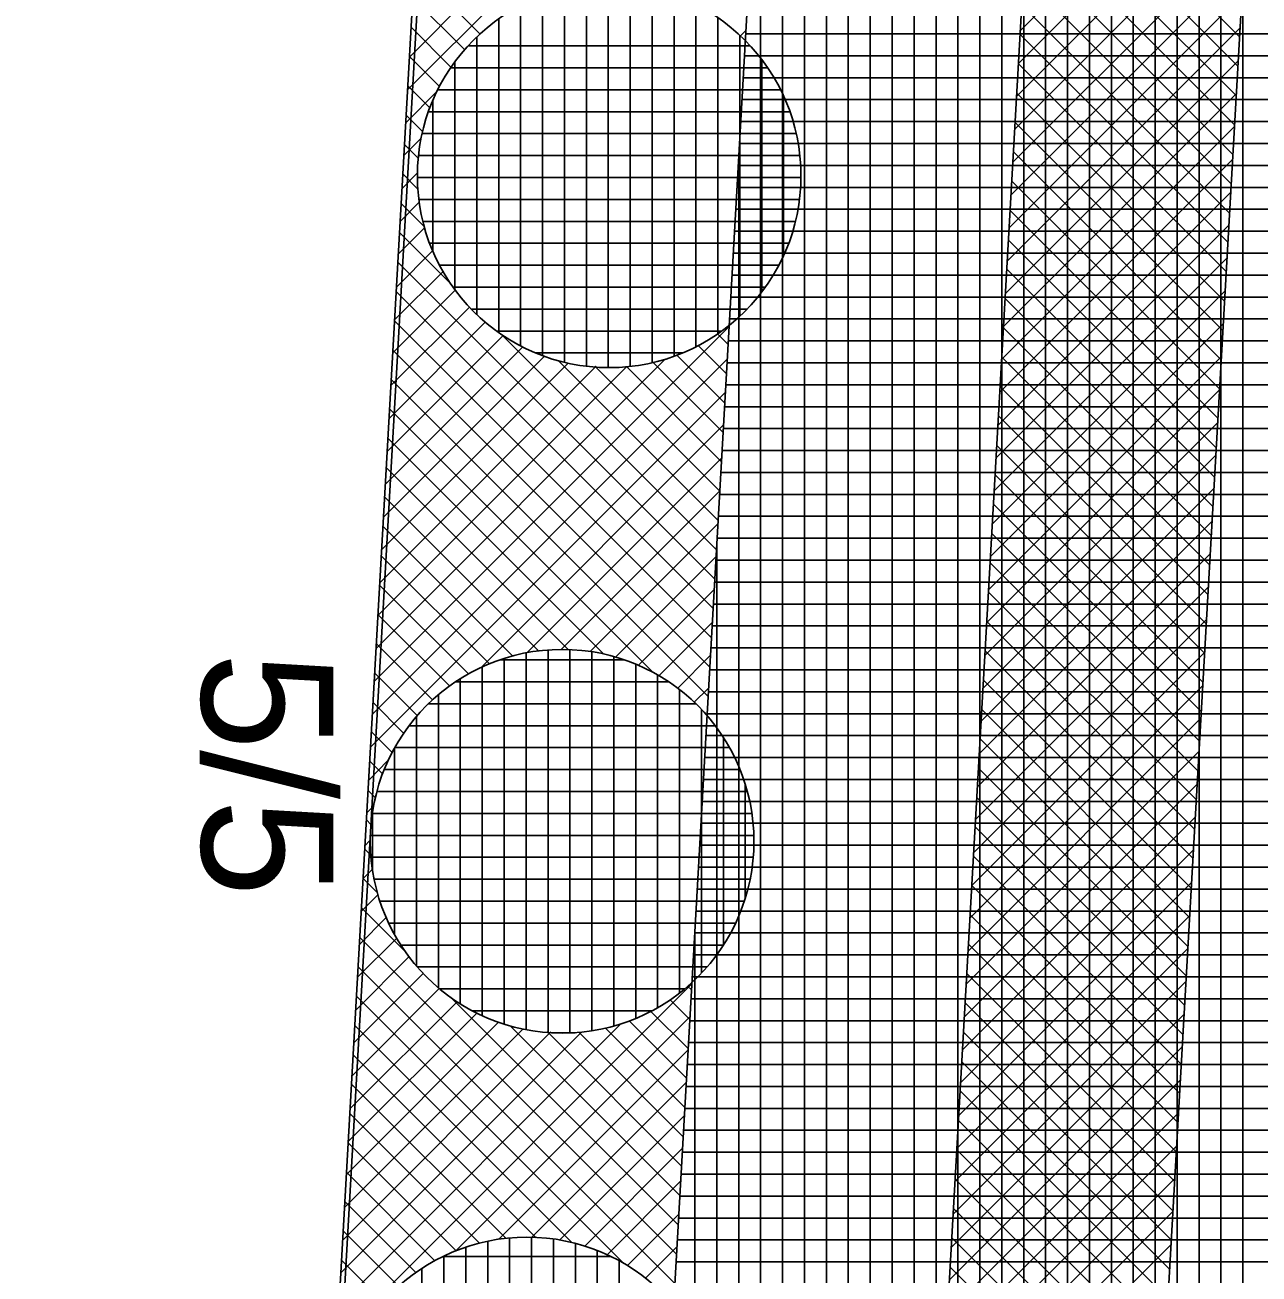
# Model space of a CAD drawing. Extents: x -565346 to -564154, y -1097386 to -1095620.
# Drawn here: x -564304.7 to -564293.44, y -1097228.5 to -1097217.11 of the extents above; entities that cross this region are included whole.
import ezdxf

# ---------------------------------------------------------------- set-up
doc = ezdxf.new("R2010")
doc.units = 0
for name, color, linetype in [('Vrstva 1', 7, 'Continuous'), ('Vrstva 40', 7, 'Continuous'), ('Vrstva 41', 7, 'Continuous'), ('Vrstva 42', 7, 'Continuous'), ('Vrstva 43', 7, 'Continuous'), ('Vrstva 44', 7, 'Continuous')]:
    doc.layers.add(name, color=color, linetype=linetype)

msp = doc.modelspace()

# ---------------------------------------------------------------- linework, layer by layer
at = {"layer": 'Vrstva 1'}
msp.add_line((-564307.09, -1097322.09), (-564296.5, -1097135.53), dxfattribs=at)
at = {"layer": 'Vrstva 41'}
msp.add_lwpolyline([(-564307.383, -1097332.191), (-564304.399, -1097332.838), (-564304.096, -1097322.37), (-564303.226, -1097307.04), (-564296.016, -1097180.02), (-564294.347, -1097150.646), (-564297.42, -1097150.37), (-564307.09, -1097322.09)], close=True, dxfattribs=at)
at = {"layer": 'Vrstva 42'}
for p, q in [((-564297.954, -1097214.16), (-564301.195, -1097217.401)), ((-564297.971, -1097214.46), (-564301.212, -1097217.701)), ((-564293.496, -1097215.036), (-564295.62, -1097217.16)), ((-564293.513, -1097215.335), (-564295.637, -1097217.459)), ((-564295.516, -1097215.322), (-564293.62, -1097217.218)), ((-564293.53, -1097215.635), (-564295.654, -1097217.759)), ((-564295.531, -1097215.59), (-564293.635, -1097217.486)), ((-564295.546, -1097215.858), (-564293.65, -1097217.754)), ((-564293.547, -1097215.935), (-564295.671, -1097218.059)), ((-564295.561, -1097216.125), (-564293.666, -1097218.021)), ((-564293.564, -1097216.235), (-564295.688, -1097218.359)), ((-564295.577, -1097216.393), (-564293.681, -1097218.289)), ((-564293.581, -1097216.535), (-564295.705, -1097218.659)), ((-564301.149, -1097216.594), (-564300.552, -1097217.191)), ((-564295.592, -1097216.661), (-564293.696, -1097218.557)), ((-564301.164, -1097216.861), (-564300.691, -1097217.334)), ((-564293.598, -1097216.835), (-564295.722, -1097218.959)), ((-564295.607, -1097216.928), (-564293.711, -1097218.824)), ((-564301.179, -1097217.129), (-564300.815, -1097217.493)), ((-564293.615, -1097217.135), (-564295.739, -1097219.259)), ((-564298.124, -1097217.159), (-564298.176, -1097217.211)), ((-564295.622, -1097217.196), (-564293.726, -1097219.092)), ((-564301.194, -1097217.397), (-564300.921, -1097217.67)), ((-564293.632, -1097217.435), (-564295.756, -1097219.559)), ((-564295.637, -1097217.464), (-564293.741, -1097219.359)), ((-564301.21, -1097217.665), (-564301.009, -1097217.866)), ((-564300.945, -1097217.717), (-564301.228, -1097218)), ((-564293.649, -1097217.734), (-564295.773, -1097219.858)), ((-564295.653, -1097217.731), (-564293.757, -1097219.627)), ((-564301.225, -1097217.932), (-564301.076, -1097218.081)), ((-564293.666, -1097218.034), (-564295.79, -1097220.158)), ((-564295.668, -1097217.999), (-564293.772, -1097219.895)), ((-564301.09, -1097218.145), (-564301.245, -1097218.3)), ((-564301.24, -1097218.2), (-564301.115, -1097218.325)), ((-564295.683, -1097218.267), (-564293.787, -1097220.162)), ((-564293.683, -1097218.334), (-564295.807, -1097220.458)), ((-564301.123, -1097218.46), (-564301.262, -1097218.6)), ((-564301.255, -1097218.468), (-564301.117, -1097218.605)), ((-564295.698, -1097218.534), (-564293.802, -1097220.43)), ((-564301.105, -1097218.726), (-564301.279, -1097218.9)), ((-564301.27, -1097218.736), (-564301.059, -1097218.946)), ((-564293.7, -1097218.634), (-564295.824, -1097220.758)), ((-564295.713, -1097218.802), (-564293.817, -1097220.698)), ((-564301.056, -1097218.959), (-564301.296, -1097219.199)), ((-564293.717, -1097218.934), (-564295.841, -1097221.058)), ((-564301.285, -1097219.003), (-564300.817, -1097219.471)), ((-564295.728, -1097219.07), (-564293.833, -1097220.965)), ((-564300.983, -1097219.169), (-564301.313, -1097219.499)), ((-564301.3, -1097219.271), (-564298.408, -1097222.163)), ((-564293.734, -1097219.234), (-564295.858, -1097221.358)), ((-564300.89, -1097219.359), (-564301.33, -1097219.799)), ((-564295.744, -1097219.337), (-564293.848, -1097221.233)), ((-564300.777, -1097219.529), (-564301.347, -1097220.099)), ((-564293.751, -1097219.534), (-564295.875, -1097221.658)), ((-564301.315, -1097219.539), (-564298.423, -1097222.431)), ((-564295.759, -1097219.605), (-564293.863, -1097221.501)), ((-564300.647, -1097219.682), (-564301.363, -1097220.398)), ((-564298.277, -1097219.858), (-564301.515, -1097223.096)), ((-564300.502, -1097219.819), (-564301.38, -1097220.698)), ((-564301.33, -1097219.807), (-564298.439, -1097222.698)), ((-564293.768, -1097219.833), (-564295.892, -1097221.957)), ((-564295.774, -1097219.872), (-564293.878, -1097221.768)), ((-564300.34, -1097219.941), (-564301.397, -1097220.998)), ((-564300.361, -1097219.927), (-564298.393, -1097221.895)), ((-564298.383, -1097219.925), (-564298.287, -1097220.022)), ((-564300.161, -1097220.045), (-564301.414, -1097221.297)), ((-564301.345, -1097220.075), (-564298.454, -1097222.966)), ((-564298.56, -1097220.031), (-564298.302, -1097220.29)), ((-564298.294, -1097220.158), (-564301.532, -1097223.395)), ((-564298.857, -1097220.154), (-564301.498, -1097222.796)), ((-564299.745, -1097220.194), (-564301.448, -1097221.897)), ((-564299.963, -1097220.13), (-564301.431, -1097221.597)), ((-564299.836, -1097220.169), (-564298.378, -1097221.628)), ((-564298.971, -1097220.186), (-564298.332, -1097220.825)), ((-564298.756, -1097220.119), (-564298.317, -1097220.557)), ((-564293.785, -1097220.133), (-564295.909, -1097222.257)), ((-564295.789, -1097220.14), (-564293.893, -1097222.036)), ((-564299.21, -1097220.225), (-564301.482, -1097222.496)), ((-564299.49, -1097220.222), (-564301.465, -1097222.197)), ((-564299.502, -1097220.221), (-564298.363, -1097221.36)), ((-564299.215, -1097220.225), (-564298.347, -1097221.092)), ((-564301.36, -1097220.342), (-564298.469, -1097223.234)), ((-564293.802, -1097220.433), (-564295.926, -1097222.557)), ((-564295.804, -1097220.408), (-564293.909, -1097222.304)), ((-564298.311, -1097220.457), (-564301.549, -1097223.695)), ((-564301.375, -1097220.61), (-564298.967, -1097223.019)), ((-564295.82, -1097220.675), (-564293.924, -1097222.571)), ((-564298.328, -1097220.757), (-564300.537, -1097222.965)), ((-564293.819, -1097220.733), (-564295.943, -1097222.857)), ((-564301.39, -1097220.878), (-564299.421, -1097222.847)), ((-564295.835, -1097220.943), (-564293.939, -1097222.839)), ((-564298.345, -1097221.057), (-564300.123, -1097222.835)), ((-564293.836, -1097221.033), (-564295.961, -1097223.157)), ((-564301.406, -1097221.146), (-564299.744, -1097222.807)), ((-564295.85, -1097221.211), (-564293.954, -1097223.107)), ((-564298.362, -1097221.357), (-564299.81, -1097222.804)), ((-564293.853, -1097221.333), (-564295.978, -1097223.457)), ((-564301.421, -1097221.413), (-564300.016, -1097222.818)), ((-564295.865, -1097221.478), (-564293.969, -1097223.374)), ((-564301.436, -1097221.681), (-564300.252, -1097222.865)), ((-564298.379, -1097221.657), (-564299.548, -1097222.825)), ((-564293.871, -1097221.633), (-564295.995, -1097223.757)), ((-564295.88, -1097221.746), (-564293.985, -1097223.642)), ((-564301.451, -1097221.949), (-564300.464, -1097222.935)), ((-564298.396, -1097221.957), (-564299.315, -1097222.876)), ((-564293.888, -1097221.932), (-564296.012, -1097224.056)), ((-564295.896, -1097222.014), (-564294, -1097223.91)), ((-564301.466, -1097222.217), (-564300.656, -1097223.026)), ((-564298.413, -1097222.257), (-564299.106, -1097222.95)), ((-564293.905, -1097222.232), (-564296.029, -1097224.356)), ((-564295.911, -1097222.281), (-564294.015, -1097224.177)), ((-564301.481, -1097222.484), (-564300.83, -1097223.136)), ((-564298.43, -1097222.556), (-564298.919, -1097223.045)), ((-564293.922, -1097222.532), (-564296.046, -1097224.656)), ((-564295.926, -1097222.549), (-564294.03, -1097224.445)), ((-564301.496, -1097222.752), (-564300.985, -1097223.264)), ((-564293.939, -1097222.832), (-564296.063, -1097224.956)), ((-564295.941, -1097222.817), (-564294.045, -1097224.712)), ((-564298.448, -1097222.856), (-564298.75, -1097223.159)), ((-564301.511, -1097223.02), (-564301.124, -1097223.407)), ((-564298.465, -1097223.156), (-564298.598, -1097223.289)), ((-564293.956, -1097223.132), (-564296.08, -1097225.256)), ((-564295.956, -1097223.084), (-564294.061, -1097224.98)), ((-564301.526, -1097223.288), (-564301.247, -1097223.567)), ((-564295.972, -1097223.352), (-564294.076, -1097225.248)), ((-564293.973, -1097223.432), (-564296.097, -1097225.556)), ((-564301.541, -1097223.555), (-564301.353, -1097223.744)), ((-564295.987, -1097223.62), (-564294.091, -1097225.515)), ((-564293.99, -1097223.732), (-564296.114, -1097225.856)), ((-564301.393, -1097223.821), (-564301.566, -1097223.995)), ((-564301.556, -1097223.823), (-564301.44, -1097223.94)), ((-564296.002, -1097223.887), (-564294.106, -1097225.783)), ((-564301.571, -1097224.091), (-564301.507, -1097224.156)), ((-564294.007, -1097224.032), (-564296.131, -1097226.156)), ((-564296.017, -1097224.155), (-564294.121, -1097226.051)), ((-564301.523, -1097224.235), (-564301.583, -1097224.295)), ((-564301.586, -1097224.359), (-564301.546, -1097224.4)), ((-564294.024, -1097224.331), (-564296.148, -1097226.455)), ((-564296.032, -1097224.423), (-564294.136, -1097226.318)), ((-564301.554, -1097224.548), (-564301.6, -1097224.594)), ((-564301.602, -1097224.627), (-564301.547, -1097224.681)), ((-564294.041, -1097224.631), (-564296.165, -1097226.755)), ((-564296.048, -1097224.69), (-564294.152, -1097226.586)), ((-564301.533, -1097224.81), (-564301.617, -1097224.894)), ((-564301.617, -1097224.894), (-564301.487, -1097225.024)), ((-564294.058, -1097224.931), (-564296.182, -1097227.055)), ((-564296.063, -1097224.958), (-564294.167, -1097226.854)), ((-564301.482, -1097225.043), (-564301.634, -1097225.194)), ((-564301.632, -1097225.162), (-564301.237, -1097225.557)), ((-564294.075, -1097225.231), (-564296.199, -1097227.355)), ((-564296.078, -1097225.225), (-564294.182, -1097227.121)), ((-564301.408, -1097225.252), (-564301.65, -1097225.494)), ((-564301.313, -1097225.439), (-564301.667, -1097225.793)), ((-564301.647, -1097225.43), (-564298.758, -1097228.319)), ((-564294.092, -1097225.531), (-564296.216, -1097227.655)), ((-564296.093, -1097225.493), (-564294.197, -1097227.389)), ((-564301.199, -1097225.608), (-564301.684, -1097226.093)), ((-564301.069, -1097225.76), (-564301.701, -1097226.393)), ((-564301.662, -1097225.698), (-564298.773, -1097228.587)), ((-564296.108, -1097225.761), (-564294.212, -1097227.657)), ((-564298.618, -1097225.855), (-564301.853, -1097229.09)), ((-564300.922, -1097225.897), (-564301.718, -1097226.692)), ((-564298.657, -1097225.874), (-564298.621, -1097225.91)), ((-564294.109, -1097225.831), (-564296.233, -1097227.955)), ((-564300.76, -1097226.017), (-564301.735, -1097226.992)), ((-564301.677, -1097225.965), (-564299.236, -1097228.407)), ((-564300.807, -1097225.987), (-564298.742, -1097228.051)), ((-564298.817, -1097225.997), (-564298.636, -1097226.178)), ((-564296.124, -1097226.028), (-564294.228, -1097227.924)), ((-564300.58, -1097226.12), (-564301.752, -1097227.292)), ((-564298.994, -1097226.103), (-564298.651, -1097226.445)), ((-564294.126, -1097226.131), (-564296.25, -1097228.255)), ((-564299.264, -1097226.218), (-564301.836, -1097228.79)), ((-564300.381, -1097226.204), (-564301.769, -1097227.592)), ((-564301.692, -1097226.233), (-564299.709, -1097228.216)), ((-564298.635, -1097226.155), (-564300.77, -1097228.29)), ((-564300.274, -1097226.237), (-564298.727, -1097227.784)), ((-564299.406, -1097226.257), (-564298.682, -1097226.981)), ((-564299.19, -1097226.19), (-564298.666, -1097226.713)), ((-564299.623, -1097226.294), (-564301.819, -1097228.491)), ((-564299.905, -1097226.293), (-564301.802, -1097228.191)), ((-564300.161, -1097226.267), (-564301.785, -1097227.891)), ((-564299.938, -1097226.29), (-564298.712, -1097227.516)), ((-564299.65, -1097226.296), (-564298.697, -1097227.248)), ((-564296.139, -1097226.296), (-564294.243, -1097228.192)), ((-564298.652, -1097226.455), (-564300.383, -1097228.186)), ((-564294.143, -1097226.43), (-564296.267, -1097228.554)), ((-564301.707, -1097226.501), (-564300.039, -1097228.169)), ((-564296.154, -1097226.564), (-564294.258, -1097228.46)), ((-564301.722, -1097226.769), (-564300.316, -1097228.175)), ((-564298.669, -1097226.755), (-564300.081, -1097228.166)), ((-564294.16, -1097226.73), (-564296.284, -1097228.854)), ((-564296.169, -1097226.831), (-564294.273, -1097228.727)), ((-564301.737, -1097227.036), (-564300.554, -1097228.22)), ((-564298.686, -1097227.054), (-564299.824, -1097228.192)), ((-564294.177, -1097227.03), (-564296.301, -1097229.154)), ((-564296.184, -1097227.099), (-564294.288, -1097228.995)), ((-564301.752, -1097227.304), (-564300.768, -1097228.289)), ((-564298.703, -1097227.354), (-564299.595, -1097228.247)), ((-564294.194, -1097227.33), (-564296.318, -1097229.454)), ((-564296.199, -1097227.367), (-564294.304, -1097229.263)), ((-564301.767, -1097227.572), (-564300.961, -1097228.379)), ((-564298.72, -1097227.654), (-564299.391, -1097228.326)), ((-564294.211, -1097227.63), (-564296.335, -1097229.754)), ((-564296.215, -1097227.634), (-564294.319, -1097229.53)), ((-564301.783, -1097227.84), (-564301.136, -1097228.487)), ((-564298.737, -1097227.954), (-564299.208, -1097228.425)), ((-564294.228, -1097227.93), (-564296.352, -1097230.054)), ((-564296.23, -1097227.902), (-564294.334, -1097229.798)), ((-564301.798, -1097228.107), (-564301.293, -1097228.612)), ((-564296.245, -1097228.17), (-564294.349, -1097230.065)), ((-564298.754, -1097228.254), (-564299.042, -1097228.542)), ((-564294.245, -1097228.23), (-564296.369, -1097230.354)), ((-564301.813, -1097228.375), (-564301.433, -1097228.754)), ((-564296.26, -1097228.437), (-564294.364, -1097230.333))]:
    msp.add_line(p, q, dxfattribs=at)
msp.add_lwpolyline([(-564300.922, -1097310.531), (-564298.925, -1097310.644), (-564291.523, -1097180.275), (-564289.854, -1097150.901), (-564291.851, -1097150.788), (-564293.52, -1097180.162), (-564300.73, -1097307.182)], close=True, dxfattribs=at)
at = {"layer": 'Vrstva 43'}
for p, q in [((-564293.59, -1097260.802), (-564293.59, -1097128.385)), ((-564293.79, -1097264.325), (-564293.79, -1097131.905)), ((-564293.99, -1097267.849), (-564293.99, -1097135.425)), ((-564294.19, -1097271.373), (-564294.19, -1097138.944)), ((-564294.39, -1097274.897), (-564294.39, -1097151.403)), ((-564294.59, -1097278.421), (-564294.59, -1097154.926)), ((-564294.79, -1097281.945), (-564294.79, -1097158.449)), ((-564294.99, -1097285.469), (-564294.99, -1097161.972)), ((-564295.19, -1097288.993), (-564295.19, -1097165.495)), ((-564295.39, -1097292.517), (-564295.39, -1097169.017)), ((-564295.59, -1097296.041), (-564295.59, -1097172.54)), ((-564295.79, -1097299.565), (-564295.79, -1097176.063)), ((-564295.99, -1097303.088), (-564295.99, -1097179.586)), ((-564296.19, -1097306.612), (-564296.19, -1097183.108)), ((-564296.39, -1097310.136), (-564296.39, -1097186.631)), ((-564296.59, -1097313.66), (-564296.59, -1097190.154)), ((-564296.79, -1097317.184), (-564296.79, -1097193.677)), ((-564296.99, -1097320.708), (-564296.99, -1097197.2)), ((-564297.19, -1097322.532), (-564297.19, -1097200.722)), ((-564297.39, -1097322.908), (-564297.39, -1097204.245)), ((-564297.59, -1097323.285), (-564297.59, -1097207.768)), ((-564297.79, -1097323.661), (-564297.79, -1097211.291)), ((-564297.99, -1097324.037), (-564297.99, -1097214.814)), ((-564298.125, -1097217.19), (-564291.114, -1097217.19)), ((-564298.136, -1097217.39), (-564291.126, -1097217.39)), ((-564298.148, -1097217.59), (-564291.137, -1097217.59)), ((-564298.159, -1097217.79), (-564291.148, -1097217.79)), ((-564298.17, -1097217.99), (-564291.16, -1097217.99)), ((-564298.182, -1097218.19), (-564291.171, -1097218.19)), ((-564298.193, -1097218.39), (-564291.183, -1097218.39)), ((-564298.19, -1097324.413), (-564298.19, -1097218.336)), ((-564298.204, -1097218.59), (-564291.194, -1097218.59)), ((-564298.216, -1097218.79), (-564291.205, -1097218.79)), ((-564298.227, -1097218.99), (-564291.217, -1097218.99)), ((-564298.238, -1097219.19), (-564291.228, -1097219.19)), ((-564298.25, -1097219.39), (-564291.239, -1097219.39)), ((-564298.261, -1097219.59), (-564291.251, -1097219.59)), ((-564298.273, -1097219.79), (-564291.262, -1097219.79)), ((-564298.284, -1097219.99), (-564291.273, -1097219.99)), ((-564298.295, -1097220.19), (-564291.285, -1097220.19)), ((-564298.307, -1097220.39), (-564291.296, -1097220.39)), ((-564298.318, -1097220.59), (-564291.307, -1097220.59)), ((-564298.329, -1097220.79), (-564291.319, -1097220.79)), ((-564298.341, -1097220.99), (-564291.33, -1097220.99)), ((-564298.352, -1097221.19), (-564291.342, -1097221.19)), ((-564298.363, -1097221.39), (-564291.353, -1097221.39)), ((-564298.375, -1097221.59), (-564291.364, -1097221.59)), ((-564298.386, -1097221.79), (-564291.376, -1097221.79)), ((-564298.39, -1097324.789), (-564298.39, -1097221.859)), ((-564298.397, -1097221.99), (-564291.387, -1097221.99)), ((-564298.409, -1097222.19), (-564291.398, -1097222.19)), ((-564298.42, -1097222.39), (-564291.41, -1097222.39)), ((-564298.431, -1097222.59), (-564291.421, -1097222.59)), ((-564298.443, -1097222.79), (-564291.432, -1097222.79)), ((-564298.454, -1097222.99), (-564291.444, -1097222.99)), ((-564298.466, -1097223.19), (-564291.455, -1097223.19)), ((-564298.477, -1097223.39), (-564291.466, -1097223.39)), ((-564298.488, -1097223.59), (-564291.478, -1097223.59)), ((-564298.5, -1097223.79), (-564291.489, -1097223.79)), ((-564298.511, -1097223.99), (-564291.5, -1097223.99)), ((-564298.522, -1097224.19), (-564291.512, -1097224.19)), ((-564298.534, -1097224.39), (-564291.523, -1097224.39)), ((-564298.545, -1097224.59), (-564291.535, -1097224.59)), ((-564298.556, -1097224.79), (-564291.546, -1097224.79)), ((-564298.568, -1097224.99), (-564291.557, -1097224.99)), ((-564298.579, -1097225.19), (-564291.569, -1097225.19)), ((-564298.59, -1097325.166), (-564298.59, -1097225.382)), ((-564298.59, -1097225.39), (-564291.58, -1097225.39)), ((-564298.602, -1097225.59), (-564291.591, -1097225.59)), ((-564298.613, -1097225.79), (-564291.603, -1097225.79)), ((-564298.625, -1097225.99), (-564291.614, -1097225.99)), ((-564298.636, -1097226.19), (-564291.625, -1097226.19)), ((-564298.647, -1097226.39), (-564291.637, -1097226.39)), ((-564298.659, -1097226.59), (-564291.648, -1097226.59)), ((-564298.67, -1097226.79), (-564291.659, -1097226.79)), ((-564298.681, -1097226.99), (-564291.671, -1097226.99)), ((-564298.693, -1097227.19), (-564291.682, -1097227.19)), ((-564298.704, -1097227.39), (-564291.693, -1097227.39)), ((-564298.715, -1097227.59), (-564291.705, -1097227.59)), ((-564298.727, -1097227.79), (-564291.716, -1097227.79)), ((-564298.738, -1097227.99), (-564291.728, -1097227.99)), ((-564298.749, -1097228.19), (-564291.739, -1097228.19)), ((-564298.761, -1097228.39), (-564291.75, -1097228.39))]:
    msp.add_line(p, q, dxfattribs=at)
msp.add_lwpolyline([(-564283.37, -1096906.18), (-564284.87, -1096930.83), (-564282.373, -1096930.972), (-564294.286, -1097140.634), (-564296.782, -1097140.492), (-564297.42, -1097150.37), (-564294.347, -1097150.646), (-564303.226, -1097307.04), (-564304.096, -1097322.37), (-564304.399, -1097332.838), (-564302.848, -1097333.175), (-564297.082, -1097322.329), (-564293.197, -1097253.877), (-564289.027, -1097180.417), (-564287.358, -1097151.043), (-564285.364, -1097151.156), (-564284.798, -1097141.172), (-564286.791, -1097141.059), (-564274.888, -1096931.397), (-564272.899, -1096931.51), (-564271.475, -1096906.55)], dxfattribs=at)
at = {"layer": 'Vrstva 44'}
for p, q in [((-564299.78, -1097216.784), (-564299.78, -1097220.185)), ((-564299.58, -1097216.748), (-564299.58, -1097220.221)), ((-564299.38, -1097216.735), (-564299.38, -1097220.233)), ((-564299.18, -1097216.745), (-564299.18, -1097220.222)), ((-564298.98, -1097216.78), (-564298.98, -1097220.188)), ((-564299.98, -1097216.844), (-564299.98, -1097220.123)), ((-564298.78, -1097216.839), (-564298.78, -1097220.13)), ((-564300.18, -1097216.933), (-564300.18, -1097220.036)), ((-564298.58, -1097216.925), (-564298.58, -1097220.043)), ((-564300.38, -1097217.056), (-564300.38, -1097219.912)), ((-564298.38, -1097217.044), (-564298.38, -1097219.923)), ((-564300.58, -1097217.219), (-564300.58, -1097219.75)), ((-564298.18, -1097217.205), (-564298.18, -1097219.764)), ((-564300.659, -1097217.3), (-564298.086, -1097217.3)), ((-564300.78, -1097217.446), (-564300.78, -1097219.521)), ((-564297.98, -1097217.427), (-564297.98, -1097219.544)), ((-564300.817, -1097217.5), (-564297.925, -1097217.5)), ((-564300.935, -1097217.7), (-564297.81, -1097217.7)), ((-564300.98, -1097217.798), (-564300.98, -1097219.171)), ((-564297.78, -1097217.76), (-564297.78, -1097219.207)), ((-564301.022, -1097217.9), (-564297.724, -1097217.9)), ((-564301.078, -1097218.1), (-564297.665, -1097218.1)), ((-564301.11, -1097218.3), (-564297.633, -1097218.3)), ((-564301.12, -1097218.5), (-564297.624, -1097218.5)), ((-564301.108, -1097218.7), (-564297.637, -1097218.7)), ((-564301.071, -1097218.9), (-564297.674, -1097218.9)), ((-564301.008, -1097219.1), (-564297.734, -1097219.1)), ((-564300.918, -1097219.3), (-564297.826, -1097219.3)), ((-564300.796, -1097219.5), (-564297.949, -1097219.5)), ((-564300.628, -1097219.7), (-564298.116, -1097219.7)), ((-564300.397, -1097219.9), (-564298.345, -1097219.9)), ((-564300.042, -1097220.1), (-564298.705, -1097220.1)), ((-564300.13, -1097222.836), (-564300.13, -1097226.271)), ((-564299.93, -1097222.81), (-564299.93, -1097226.297)), ((-564299.73, -1097222.807), (-564299.73, -1097226.301)), ((-564299.53, -1097222.827), (-564299.53, -1097226.282)), ((-564300.367, -1097222.9), (-564299.236, -1097222.9)), ((-564300.33, -1097222.888), (-564300.33, -1097226.221)), ((-564299.33, -1097222.871), (-564299.33, -1097226.238)), ((-564299.13, -1097222.938), (-564299.13, -1097226.168)), ((-564300.53, -1097222.965), (-564300.53, -1097226.143)), ((-564298.93, -1097223.039), (-564298.93, -1097226.07)), ((-564300.772, -1097223.1), (-564298.828, -1097223.1)), ((-564300.73, -1097223.071), (-564300.73, -1097226.036)), ((-564298.73, -1097223.172), (-564298.73, -1097225.936)), ((-564300.93, -1097223.219), (-564300.93, -1097225.889)), ((-564301.02, -1097223.3), (-564298.582, -1097223.3)), ((-564298.53, -1097223.354), (-564298.53, -1097225.755)), ((-564301.197, -1097223.5), (-564298.407, -1097223.5)), ((-564301.13, -1097223.417), (-564301.13, -1097225.693)), ((-564298.33, -1097223.61), (-564298.33, -1097225.499)), ((-564301.33, -1097223.705), (-564301.33, -1097225.405)), ((-564301.327, -1097223.7), (-564298.275, -1097223.7)), ((-564301.422, -1097223.9), (-564298.18, -1097223.9)), ((-564298.13, -1097224.039), (-564298.13, -1097225.066)), ((-564301.49, -1097224.1), (-564298.113, -1097224.1)), ((-564301.533, -1097224.3), (-564298.072, -1097224.3)), ((-564301.53, -1097224.283), (-564301.53, -1097224.82)), ((-564301.549, -1097224.5), (-564298.053, -1097224.5)), ((-564301.543, -1097224.7), (-564298.059, -1097224.7)), ((-564301.515, -1097224.9), (-564298.088, -1097224.9)), ((-564301.463, -1097225.1), (-564298.141, -1097225.1)), ((-564301.383, -1097225.3), (-564298.219, -1097225.3)), ((-564301.272, -1097225.5), (-564298.331, -1097225.5)), ((-564301.124, -1097225.7), (-564298.481, -1097225.7)), ((-564300.918, -1097225.9), (-564298.686, -1097225.9)), ((-564300.62, -1097226.1), (-564298.985, -1097226.1)), ((-564299.897, -1097226.3), (-564299.682, -1097226.3)), ((-564300.28, -1097228.172), (-564300.28, -1097231.655)), ((-564300.08, -1097228.165), (-564300.08, -1097231.662)), ((-564299.88, -1097228.183), (-564299.88, -1097231.646)), ((-564300.68, -1097228.258), (-564300.68, -1097231.571)), ((-564300.48, -1097228.203), (-564300.48, -1097231.626)), ((-564299.68, -1097228.223), (-564299.68, -1097231.607)), ((-564299.48, -1097228.287), (-564299.48, -1097231.541)), ((-564300.884, -1097228.34), (-564299.361, -1097228.34)), ((-564300.88, -1097228.338), (-564300.88, -1097231.489)), ((-564299.28, -1097228.381), (-564299.28, -1097231.446)), ((-564301.08, -1097228.451), (-564301.08, -1097231.378))]:
    msp.add_line(p, q, dxfattribs=at)
for centre in [(-564299.372, -1097218.484), (-564299.801, -1097224.554), (-564300.122, -1097229.914)]:
    msp.add_circle(centre, 1.75, dxfattribs=at)

# ---------------------------------------------------------------- texts
at = {"layer": 'Vrstva 40'}
msp.add_text('5/5', height=1.2, rotation=270, dxfattribs=at).set_placement((-564303.09, -1097222.83))

doc.saveas('drawing.dxf')
